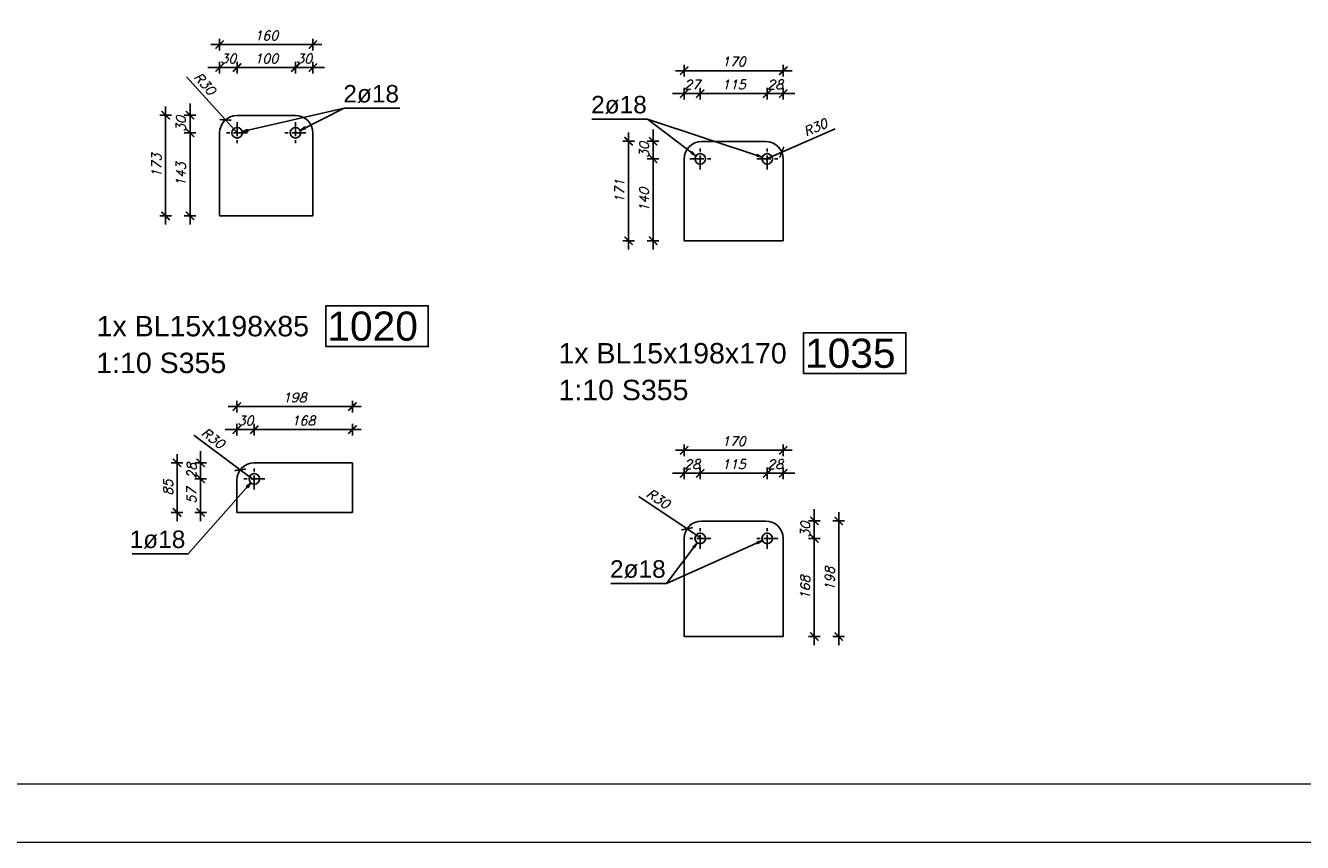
# Model space of a CAD drawing. Header units: millimetres. Extents: x 1814 to 94182, y 11562 to 49454.
# Tile 325 of 656: x 26083 to 26630, y 20272 to 20622. Entities that reach past the tile are written whole.
import ezdxf

# ---------------------------------------------------------------- set-up
doc = ezdxf.new("R2010")
doc.units = ezdxf.units.MM
doc.linetypes.add('ACAD_ISO04W100', pattern=[30, 24, -3, 0, -3])
doc.layers.add('pomoc', color=210, linetype='Continuous', lineweight=9, plot=False)
doc.layers.add('ramka', color=84, linetype='Continuous', lineweight=15)
doc.layers.add('wymiar', color=135, linetype='Continuous', lineweight=9)
doc.styles.add('ARIAL', font='arial.ttf')
doc.styles.add('WYMIARY', font='simplex.shx', dxfattribs={"oblique": 15})
doc.dimstyles.new('1--10', dxfattribs={"dimscale": 25, "dimtxt": 0.16, "dimasz": 0.2, "dimexe": 0.1, "dimexo": 0.1, "dimgap": 0.075, "dimtad": 1, "dimdec": 0, "dimlfac": 4, "dimrnd": 0.01, "dimzin": 9, "dimtxsty": 'WYMIARY', "dimblk": 'ARCHTICK', "dimcen": 0.2, "dimdle": 0.15, "dimadec": 1, "dimazin": 1, "dimtfac": 1, "dimtdec": 0, "dimtix": 1, "dimtmove": 2, "dimatfit": 3, "dimldrblk": 'ARCHTICK', "dimfxl": 0, "dimarcsym": 0})

# ---------------------------------------------------------------- blocks, each defined once
blk = doc.blocks.new('_ARCHTICK')
at = {"color": 0, "linetype": 'ByBlock', "lineweight": -2}
blk.add_solid([(0.4, 0.31), (0.31, 0.4), (-0.31, -0.4), (-0.4, -0.31)], dxfattribs=at)
blk = doc.blocks.new('*D2573')
at = {"layer": 'Defpoints', "color": 0}
for p in [(26173.48, 20604.29), (26173.48, 20576.35), (26165.98, 20560.82)]:
    blk.add_point(p, dxfattribs=at)
at = {"layer": 'wymiar', "color": 0, "lineweight": -2}
for p, q in [((26165.98, 20601.79), (26165.98, 20606.79)), ((26173.48, 20601.79), (26173.48, 20606.79)), ((26165.98, 20604.29), (26160.98, 20604.29)), ((26165.98, 20604.29), (26173.48, 20604.29)), ((26173.48, 20604.29), (26178.48, 20604.29))]:
    blk.add_line(p, q, dxfattribs=at)
at = {"layer": 'wymiar', "color": 0, "lineweight": -2, "xscale": 5, "yscale": 5, "zscale": 5}
blk.add_blockref('_ARCHTICK', (26165.98, 20604.29), dxfattribs=at)
at = {"layer": 'wymiar', "color": 0, "lineweight": -2, "xscale": 5, "yscale": 5, "zscale": 5, "rotation": 180}
blk.add_blockref('_ARCHTICK', (26173.48, 20604.29), dxfattribs=at)
at = {"layer": 'wymiar', "color": 0, "insert": (26169.73, 20608.16), "char_height": 4, "attachment_point": 5, "style": 'WYMIARY'}
blk.add_mtext('30', dxfattribs=at)
blk = doc.blocks.new('*D2574')
at = {"layer": 'Defpoints', "color": 0}
for p in [(26198.48, 20604.29), (26173.48, 20576.35), (26198.48, 20576.35)]:
    blk.add_point(p, dxfattribs=at)
at = {"layer": 'wymiar', "color": 0, "lineweight": -2}
for p, q in [((26173.48, 20601.79), (26173.48, 20606.79)), ((26198.48, 20601.79), (26198.48, 20606.79)), ((26169.73, 20604.29), (26202.23, 20604.29))]:
    blk.add_line(p, q, dxfattribs=at)
at = {"layer": 'wymiar', "color": 0, "lineweight": -2, "xscale": 5, "yscale": 5, "zscale": 5, "rotation": 180}
blk.add_blockref('_ARCHTICK', (26173.48, 20604.29), dxfattribs=at)
at = {"layer": 'wymiar', "color": 0, "lineweight": -2, "xscale": 5, "yscale": 5, "zscale": 5}
blk.add_blockref('_ARCHTICK', (26198.48, 20604.29), dxfattribs=at)
at = {"layer": 'wymiar', "color": 0, "insert": (26185.98, 20608.16), "char_height": 4, "attachment_point": 5, "style": 'WYMIARY'}
blk.add_mtext('100', dxfattribs=at)
blk = doc.blocks.new('*D2575')
at = {"layer": 'Defpoints', "color": 0}
for p in [(26205.98, 20604.29), (26198.48, 20576.35), (26205.98, 20560.82)]:
    blk.add_point(p, dxfattribs=at)
at = {"layer": 'wymiar', "color": 0, "lineweight": -2}
for p, q in [((26198.48, 20601.79), (26198.48, 20606.79)), ((26205.98, 20601.79), (26205.98, 20606.79)), ((26198.48, 20604.29), (26193.48, 20604.29)), ((26198.48, 20604.29), (26205.98, 20604.29)), ((26205.98, 20604.29), (26210.98, 20604.29))]:
    blk.add_line(p, q, dxfattribs=at)
at = {"layer": 'wymiar', "color": 0, "lineweight": -2, "xscale": 5, "yscale": 5, "zscale": 5}
blk.add_blockref('_ARCHTICK', (26198.48, 20604.29), dxfattribs=at)
at = {"layer": 'wymiar', "color": 0, "lineweight": -2, "xscale": 5, "yscale": 5, "zscale": 5, "rotation": 180}
blk.add_blockref('_ARCHTICK', (26205.98, 20604.29), dxfattribs=at)
at = {"layer": 'wymiar', "color": 0, "insert": (26202.23, 20608.16), "char_height": 4, "attachment_point": 5, "style": 'WYMIARY'}
blk.add_mtext('30', dxfattribs=at)
blk = doc.blocks.new('*D2576')
at = {"layer": 'Defpoints', "color": 0}
for p in [(26185.98, 20583.89), (26153.29, 20576.35), (26173.48, 20576.35)]:
    blk.add_point(p, dxfattribs=at)
at = {"layer": 'wymiar', "color": 0, "lineweight": -2}
for p, q in [((26153.29, 20583.89), (26153.29, 20588.89)), ((26155.79, 20583.89), (26150.79, 20583.89)), ((26153.29, 20583.89), (26153.29, 20576.35)), ((26155.79, 20576.35), (26150.79, 20576.35)), ((26153.29, 20576.35), (26153.29, 20571.35))]:
    blk.add_line(p, q, dxfattribs=at)
at = {"layer": 'wymiar', "color": 0, "lineweight": -2, "xscale": 5, "yscale": 5, "zscale": 5}
for p, rotation in [((26153.29, 20583.89), 270), ((26153.29, 20576.35), 90)]:
    blk.add_blockref('_ARCHTICK', p, dxfattribs=dict(at, rotation=rotation))
at = {"layer": 'wymiar', "color": 0, "insert": (26149.41, 20580.12), "char_height": 4, "attachment_point": 5, "rotation": 90, "style": 'WYMIARY'}
blk.add_mtext('30', dxfattribs=at)
blk = doc.blocks.new('*D2577')
at = {"layer": 'Defpoints', "color": 0}
for p in [(26173.48, 20576.35), (26153.29, 20540.7), (26185.98, 20540.7)]:
    blk.add_point(p, dxfattribs=at)
at = {"layer": 'wymiar', "color": 0, "lineweight": -2}
for p, q in [((26153.29, 20580.1), (26153.29, 20536.95)), ((26155.79, 20576.35), (26150.79, 20576.35)), ((26155.79, 20540.7), (26150.79, 20540.7))]:
    blk.add_line(p, q, dxfattribs=at)
at = {"layer": 'wymiar', "color": 0, "lineweight": -2, "xscale": 5, "yscale": 5, "zscale": 5}
for p, rotation in [((26153.29, 20576.35), 90), ((26153.29, 20540.7), 270)]:
    blk.add_blockref('_ARCHTICK', p, dxfattribs=dict(at, rotation=rotation))
at = {"layer": 'wymiar', "color": 0, "insert": (26149.41, 20558.52), "char_height": 4, "attachment_point": 5, "rotation": 90, "style": 'WYMIARY'}
blk.add_mtext('143', dxfattribs=at)
blk = doc.blocks.new('*D2578')
at = {"layer": 'Defpoints', "color": 0}
for p in [(26205.98, 20614.15), (26165.98, 20560.82), (26205.98, 20560.82)]:
    blk.add_point(p, dxfattribs=at)
at = {"layer": 'wymiar', "color": 0, "lineweight": -2}
for p, q in [((26162.23, 20614.15), (26209.73, 20614.15)), ((26165.98, 20611.65), (26165.98, 20616.65)), ((26205.98, 20611.65), (26205.98, 20616.65))]:
    blk.add_line(p, q, dxfattribs=at)
at = {"layer": 'wymiar', "color": 0, "lineweight": -2, "xscale": 5, "yscale": 5, "zscale": 5, "rotation": 180}
blk.add_blockref('_ARCHTICK', (26165.98, 20614.15), dxfattribs=at)
at = {"layer": 'wymiar', "color": 0, "lineweight": -2, "xscale": 5, "yscale": 5, "zscale": 5}
blk.add_blockref('_ARCHTICK', (26205.98, 20614.15), dxfattribs=at)
at = {"layer": 'wymiar', "color": 0, "insert": (26185.98, 20618.02), "char_height": 4, "attachment_point": 5, "style": 'WYMIARY'}
blk.add_mtext('160', dxfattribs=at)
blk = doc.blocks.new('*D2579')
at = {"layer": 'Defpoints', "color": 0}
for p in [(26185.98, 20583.89), (26142.8, 20540.7), (26185.98, 20540.7)]:
    blk.add_point(p, dxfattribs=at)
at = {"layer": 'wymiar', "color": 0, "lineweight": -2}
for p, q in [((26142.8, 20587.64), (26142.8, 20536.95)), ((26145.3, 20583.89), (26140.3, 20583.89)), ((26145.3, 20540.7), (26140.3, 20540.7))]:
    blk.add_line(p, q, dxfattribs=at)
at = {"layer": 'wymiar', "color": 0, "lineweight": -2, "xscale": 5, "yscale": 5, "zscale": 5}
for p, rotation in [((26142.8, 20583.89), 90), ((26142.8, 20540.7), 270)]:
    blk.add_blockref('_ARCHTICK', p, dxfattribs=dict(at, rotation=rotation))
at = {"layer": 'wymiar', "color": 0, "insert": (26138.92, 20562.3), "char_height": 4, "attachment_point": 5, "rotation": 90, "style": 'WYMIARY'}
blk.add_mtext('173', dxfattribs=at)
blk = doc.blocks.new('*D2587')
at = {"layer": 'Defpoints', "color": 0}
for p in [(26372, 20593.11), (26372, 20565.16), (26365.13, 20549.64)]:
    blk.add_point(p, dxfattribs=at)
at = {"layer": 'wymiar', "color": 0, "lineweight": -2}
for p, q in [((26365.13, 20590.61), (26365.13, 20595.61)), ((26372, 20590.61), (26372, 20595.61)), ((26365.13, 20593.11), (26360.13, 20593.11)), ((26365.13, 20593.11), (26372, 20593.11)), ((26372, 20593.11), (26377, 20593.11))]:
    blk.add_line(p, q, dxfattribs=at)
at = {"layer": 'wymiar', "color": 0, "lineweight": -2, "xscale": 5, "yscale": 5, "zscale": 5}
blk.add_blockref('_ARCHTICK', (26365.13, 20593.11), dxfattribs=at)
at = {"layer": 'wymiar', "color": 0, "lineweight": -2, "xscale": 5, "yscale": 5, "zscale": 5, "rotation": 180}
blk.add_blockref('_ARCHTICK', (26372, 20593.11), dxfattribs=at)
at = {"layer": 'wymiar', "color": 0, "insert": (26368.56, 20596.98), "char_height": 4, "attachment_point": 5, "style": 'WYMIARY'}
blk.add_mtext('27', dxfattribs=at)
blk = doc.blocks.new('*D2588')
at = {"layer": 'Defpoints', "color": 0}
for p in [(26400.75, 20593.11), (26372, 20565.16), (26400.75, 20565.16)]:
    blk.add_point(p, dxfattribs=at)
at = {"layer": 'wymiar', "color": 0, "lineweight": -2}
for p, q in [((26372, 20590.61), (26372, 20595.61)), ((26400.75, 20590.61), (26400.75, 20595.61)), ((26368.25, 20593.11), (26404.5, 20593.11))]:
    blk.add_line(p, q, dxfattribs=at)
at = {"layer": 'wymiar', "color": 0, "lineweight": -2, "xscale": 5, "yscale": 5, "zscale": 5, "rotation": 180}
blk.add_blockref('_ARCHTICK', (26372, 20593.11), dxfattribs=at)
at = {"layer": 'wymiar', "color": 0, "lineweight": -2, "xscale": 5, "yscale": 5, "zscale": 5}
blk.add_blockref('_ARCHTICK', (26400.75, 20593.11), dxfattribs=at)
at = {"layer": 'wymiar', "color": 0, "insert": (26386.38, 20596.98), "char_height": 4, "attachment_point": 5, "style": 'WYMIARY'}
blk.add_mtext('115', dxfattribs=at)
blk = doc.blocks.new('*D2589')
at = {"layer": 'Defpoints', "color": 0}
for p in [(26407.63, 20593.11), (26400.75, 20565.16), (26407.63, 20549.64)]:
    blk.add_point(p, dxfattribs=at)
at = {"layer": 'wymiar', "color": 0, "lineweight": -2}
for p, q in [((26400.75, 20590.61), (26400.75, 20595.61)), ((26407.63, 20590.61), (26407.63, 20595.61)), ((26400.75, 20593.11), (26395.75, 20593.11)), ((26400.75, 20593.11), (26407.63, 20593.11)), ((26407.63, 20593.11), (26412.63, 20593.11))]:
    blk.add_line(p, q, dxfattribs=at)
at = {"layer": 'wymiar', "color": 0, "lineweight": -2, "xscale": 5, "yscale": 5, "zscale": 5}
blk.add_blockref('_ARCHTICK', (26400.75, 20593.11), dxfattribs=at)
at = {"layer": 'wymiar', "color": 0, "lineweight": -2, "xscale": 5, "yscale": 5, "zscale": 5, "rotation": 180}
blk.add_blockref('_ARCHTICK', (26407.63, 20593.11), dxfattribs=at)
at = {"layer": 'wymiar', "color": 0, "insert": (26404.19, 20596.98), "char_height": 4, "attachment_point": 5, "style": 'WYMIARY'}
blk.add_mtext('28', dxfattribs=at)
blk = doc.blocks.new('*D2590')
at = {"layer": 'Defpoints', "color": 0}
for p in [(26384.5, 20572.71), (26351.81, 20565.16), (26372, 20565.16)]:
    blk.add_point(p, dxfattribs=at)
at = {"layer": 'wymiar', "color": 0, "lineweight": -2}
for p, q in [((26351.81, 20572.71), (26351.81, 20577.71)), ((26354.31, 20572.71), (26349.31, 20572.71)), ((26351.81, 20572.71), (26351.81, 20565.16)), ((26354.31, 20565.16), (26349.31, 20565.16)), ((26351.81, 20565.16), (26351.81, 20560.16))]:
    blk.add_line(p, q, dxfattribs=at)
at = {"layer": 'wymiar', "color": 0, "lineweight": -2, "xscale": 5, "yscale": 5, "zscale": 5}
for p, rotation in [((26351.81, 20572.71), 270), ((26351.81, 20565.16), 90)]:
    blk.add_blockref('_ARCHTICK', p, dxfattribs=dict(at, rotation=rotation))
at = {"layer": 'wymiar', "color": 0, "insert": (26347.94, 20568.94), "char_height": 4, "attachment_point": 5, "rotation": 90, "style": 'WYMIARY'}
blk.add_mtext('30', dxfattribs=at)
blk = doc.blocks.new('*D2591')
at = {"layer": 'Defpoints', "color": 0}
for p in [(26372, 20565.16), (26351.81, 20530.08), (26384.5, 20530.08)]:
    blk.add_point(p, dxfattribs=at)
at = {"layer": 'wymiar', "color": 0, "lineweight": -2}
for p, q in [((26351.81, 20568.91), (26351.81, 20526.33)), ((26354.31, 20565.16), (26349.31, 20565.16)), ((26354.31, 20530.08), (26349.31, 20530.08))]:
    blk.add_line(p, q, dxfattribs=at)
at = {"layer": 'wymiar', "color": 0, "lineweight": -2, "xscale": 5, "yscale": 5, "zscale": 5}
for p, rotation in [((26351.81, 20565.16), 90), ((26351.81, 20530.08), 270)]:
    blk.add_blockref('_ARCHTICK', p, dxfattribs=dict(at, rotation=rotation))
at = {"layer": 'wymiar', "color": 0, "insert": (26347.94, 20547.62), "char_height": 4, "attachment_point": 5, "rotation": 90, "style": 'WYMIARY'}
blk.add_mtext('140', dxfattribs=at)
blk = doc.blocks.new('*D2592')
at = {"layer": 'Defpoints', "color": 0}
for p in [(26407.63, 20602.96), (26365.13, 20549.64), (26407.63, 20549.64)]:
    blk.add_point(p, dxfattribs=at)
at = {"layer": 'wymiar', "color": 0, "lineweight": -2}
for p, q in [((26361.38, 20602.96), (26411.38, 20602.96)), ((26365.13, 20600.46), (26365.13, 20605.46)), ((26407.63, 20600.46), (26407.63, 20605.46))]:
    blk.add_line(p, q, dxfattribs=at)
at = {"layer": 'wymiar', "color": 0, "lineweight": -2, "xscale": 5, "yscale": 5, "zscale": 5, "rotation": 180}
blk.add_blockref('_ARCHTICK', (26365.13, 20602.96), dxfattribs=at)
at = {"layer": 'wymiar', "color": 0, "lineweight": -2, "xscale": 5, "yscale": 5, "zscale": 5}
blk.add_blockref('_ARCHTICK', (26407.63, 20602.96), dxfattribs=at)
at = {"layer": 'wymiar', "color": 0, "insert": (26386.38, 20606.84), "char_height": 4, "attachment_point": 5, "style": 'WYMIARY'}
blk.add_mtext('170', dxfattribs=at)
blk = doc.blocks.new('*D2593')
at = {"layer": 'Defpoints', "color": 0}
for p in [(26384.5, 20572.71), (26341.32, 20530.08), (26384.5, 20530.08)]:
    blk.add_point(p, dxfattribs=at)
at = {"layer": 'wymiar', "color": 0, "lineweight": -2}
for p, q in [((26341.32, 20576.46), (26341.32, 20526.33)), ((26343.82, 20572.71), (26338.82, 20572.71)), ((26343.82, 20530.08), (26338.82, 20530.08))]:
    blk.add_line(p, q, dxfattribs=at)
at = {"layer": 'wymiar', "color": 0, "lineweight": -2, "xscale": 5, "yscale": 5, "zscale": 5}
for p, rotation in [((26341.32, 20572.71), 90), ((26341.32, 20530.08), 270)]:
    blk.add_blockref('_ARCHTICK', p, dxfattribs=dict(at, rotation=rotation))
at = {"layer": 'wymiar', "color": 0, "insert": (26337.44, 20551.39), "char_height": 4, "attachment_point": 5, "rotation": 90, "style": 'WYMIARY'}
blk.add_mtext('171', dxfattribs=at)
blk = doc.blocks.new('*D2580')
at = {"layer": 'Defpoints', "color": 0}
for p in [(26372, 20430.35), (26372, 20402.4), (26365.13, 20386.88)]:
    blk.add_point(p, dxfattribs=at)
at = {"layer": 'wymiar', "color": 0, "lineweight": -2}
for p, q in [((26365.13, 20427.85), (26365.13, 20432.85)), ((26372, 20427.85), (26372, 20432.85)), ((26365.13, 20430.35), (26360.13, 20430.35)), ((26365.13, 20430.35), (26372, 20430.35)), ((26372, 20430.35), (26377, 20430.35))]:
    blk.add_line(p, q, dxfattribs=at)
at = {"layer": 'wymiar', "color": 0, "lineweight": -2, "xscale": 5, "yscale": 5, "zscale": 5}
blk.add_blockref('_ARCHTICK', (26365.13, 20430.35), dxfattribs=at)
at = {"layer": 'wymiar', "color": 0, "lineweight": -2, "xscale": 5, "yscale": 5, "zscale": 5, "rotation": 180}
blk.add_blockref('_ARCHTICK', (26372, 20430.35), dxfattribs=at)
at = {"layer": 'wymiar', "color": 0, "insert": (26368.57, 20434.22), "char_height": 4, "attachment_point": 5, "style": 'WYMIARY'}
blk.add_mtext('28', dxfattribs=at)
blk = doc.blocks.new('*D2581')
at = {"layer": 'Defpoints', "color": 0}
for p in [(26400.75, 20430.35), (26372, 20402.4), (26400.75, 20402.4)]:
    blk.add_point(p, dxfattribs=at)
at = {"layer": 'wymiar', "color": 0, "lineweight": -2}
for p, q in [((26372, 20427.85), (26372, 20432.85)), ((26400.75, 20427.85), (26400.75, 20432.85)), ((26368.25, 20430.35), (26404.5, 20430.35))]:
    blk.add_line(p, q, dxfattribs=at)
at = {"layer": 'wymiar', "color": 0, "lineweight": -2, "xscale": 5, "yscale": 5, "zscale": 5, "rotation": 180}
blk.add_blockref('_ARCHTICK', (26372, 20430.35), dxfattribs=at)
at = {"layer": 'wymiar', "color": 0, "lineweight": -2, "xscale": 5, "yscale": 5, "zscale": 5}
blk.add_blockref('_ARCHTICK', (26400.75, 20430.35), dxfattribs=at)
at = {"layer": 'wymiar', "color": 0, "insert": (26386.38, 20434.22), "char_height": 4, "attachment_point": 5, "style": 'WYMIARY'}
blk.add_mtext('115', dxfattribs=at)
blk = doc.blocks.new('*D2582')
at = {"layer": 'Defpoints', "color": 0}
for p in [(26407.63, 20430.35), (26400.75, 20402.4), (26407.63, 20386.88)]:
    blk.add_point(p, dxfattribs=at)
at = {"layer": 'wymiar', "color": 0, "lineweight": -2}
for p, q in [((26400.75, 20427.85), (26400.75, 20432.85)), ((26407.63, 20427.85), (26407.63, 20432.85)), ((26400.75, 20430.35), (26395.75, 20430.35)), ((26400.75, 20430.35), (26407.63, 20430.35)), ((26407.63, 20430.35), (26412.63, 20430.35))]:
    blk.add_line(p, q, dxfattribs=at)
at = {"layer": 'wymiar', "color": 0, "lineweight": -2, "xscale": 5, "yscale": 5, "zscale": 5}
blk.add_blockref('_ARCHTICK', (26400.75, 20430.35), dxfattribs=at)
at = {"layer": 'wymiar', "color": 0, "lineweight": -2, "xscale": 5, "yscale": 5, "zscale": 5, "rotation": 180}
blk.add_blockref('_ARCHTICK', (26407.63, 20430.35), dxfattribs=at)
at = {"layer": 'wymiar', "color": 0, "insert": (26404.19, 20434.22), "char_height": 4, "attachment_point": 5, "style": 'WYMIARY'}
blk.add_mtext('28', dxfattribs=at)
blk = doc.blocks.new('*D2583')
at = {"layer": 'Defpoints', "color": 0}
for p in [(26388.25, 20409.95), (26400.75, 20402.4), (26420.94, 20402.4)]:
    blk.add_point(p, dxfattribs=at)
at = {"layer": 'wymiar', "color": 0, "lineweight": -2}
for p, q in [((26420.94, 20409.95), (26420.94, 20414.95)), ((26418.44, 20409.95), (26423.44, 20409.95)), ((26420.94, 20409.95), (26420.94, 20402.4)), ((26418.44, 20402.4), (26423.44, 20402.4)), ((26420.94, 20402.4), (26420.94, 20397.4))]:
    blk.add_line(p, q, dxfattribs=at)
at = {"layer": 'wymiar', "color": 0, "lineweight": -2, "xscale": 5, "yscale": 5, "zscale": 5}
for p, rotation in [((26420.94, 20409.95), 270), ((26420.94, 20402.4), 90)]:
    blk.add_blockref('_ARCHTICK', p, dxfattribs=dict(at, rotation=rotation))
at = {"layer": 'wymiar', "color": 0, "insert": (26417.07, 20406.17), "char_height": 4, "attachment_point": 5, "rotation": 90, "style": 'WYMIARY'}
blk.add_mtext('30', dxfattribs=at)
blk = doc.blocks.new('*D2584')
at = {"layer": 'Defpoints', "color": 0}
for p in [(26400.75, 20402.4), (26388.25, 20360.35), (26420.94, 20360.35)]:
    blk.add_point(p, dxfattribs=at)
at = {"layer": 'wymiar', "color": 0, "lineweight": -2}
for p, q in [((26420.94, 20406.15), (26420.94, 20356.6)), ((26418.44, 20402.4), (26423.44, 20402.4)), ((26418.44, 20360.35), (26423.44, 20360.35))]:
    blk.add_line(p, q, dxfattribs=at)
at = {"layer": 'wymiar', "color": 0, "lineweight": -2, "xscale": 5, "yscale": 5, "zscale": 5}
for p, rotation in [((26420.94, 20402.4), 90), ((26420.94, 20360.35), 270)]:
    blk.add_blockref('_ARCHTICK', p, dxfattribs=dict(at, rotation=rotation))
at = {"layer": 'wymiar', "color": 0, "insert": (26417.07, 20381.38), "char_height": 4, "attachment_point": 5, "rotation": 90, "style": 'WYMIARY'}
blk.add_mtext('168', dxfattribs=at)
blk = doc.blocks.new('*D2585')
at = {"layer": 'Defpoints', "color": 0}
for p in [(26407.63, 20440.2), (26365.13, 20386.88), (26407.63, 20386.88)]:
    blk.add_point(p, dxfattribs=at)
at = {"layer": 'wymiar', "color": 0, "lineweight": -2}
for p, q in [((26365.13, 20437.7), (26365.13, 20442.7)), ((26407.63, 20437.7), (26407.63, 20442.7)), ((26361.38, 20440.2), (26411.38, 20440.2))]:
    blk.add_line(p, q, dxfattribs=at)
at = {"layer": 'wymiar', "color": 0, "lineweight": -2, "xscale": 5, "yscale": 5, "zscale": 5, "rotation": 180}
blk.add_blockref('_ARCHTICK', (26365.13, 20440.2), dxfattribs=at)
at = {"layer": 'wymiar', "color": 0, "lineweight": -2, "xscale": 5, "yscale": 5, "zscale": 5}
blk.add_blockref('_ARCHTICK', (26407.63, 20440.2), dxfattribs=at)
at = {"layer": 'wymiar', "color": 0, "insert": (26386.38, 20444.08), "char_height": 4, "attachment_point": 5, "style": 'WYMIARY'}
blk.add_mtext('170', dxfattribs=at)
blk = doc.blocks.new('*D2586')
at = {"layer": 'Defpoints', "color": 0}
for p in [(26388.25, 20409.95), (26388.25, 20360.35), (26431.43, 20360.35)]:
    blk.add_point(p, dxfattribs=at)
at = {"layer": 'wymiar', "color": 0, "lineweight": -2}
for p, q in [((26428.93, 20409.95), (26433.93, 20409.95)), ((26431.43, 20413.7), (26431.43, 20356.6)), ((26428.93, 20360.35), (26433.93, 20360.35))]:
    blk.add_line(p, q, dxfattribs=at)
at = {"layer": 'wymiar', "color": 0, "lineweight": -2, "xscale": 5, "yscale": 5, "zscale": 5}
for p, rotation in [((26431.43, 20409.95), 90), ((26431.43, 20360.35), 270)]:
    blk.add_blockref('_ARCHTICK', p, dxfattribs=dict(at, rotation=rotation))
at = {"layer": 'wymiar', "color": 0, "insert": (26427.56, 20385.15), "char_height": 4, "attachment_point": 5, "rotation": 90, "style": 'WYMIARY'}
blk.add_mtext('198', dxfattribs=at)
blk = doc.blocks.new('*D2595')
at = {"layer": 'Defpoints', "color": 0}
for p in [(26180.85, 20449.07), (26180.85, 20427.98), (26173.35, 20420.48)]:
    blk.add_point(p, dxfattribs=at)
at = {"layer": 'wymiar', "color": 0, "lineweight": -2}
for p, q in [((26173.35, 20449.07), (26168.35, 20449.07)), ((26173.35, 20446.57), (26173.35, 20451.57)), ((26173.35, 20449.07), (26180.85, 20449.07)), ((26180.85, 20446.57), (26180.85, 20451.57)), ((26180.85, 20449.07), (26185.85, 20449.07))]:
    blk.add_line(p, q, dxfattribs=at)
at = {"layer": 'wymiar', "color": 0, "lineweight": -2, "xscale": 5, "yscale": 5, "zscale": 5}
blk.add_blockref('_ARCHTICK', (26173.35, 20449.07), dxfattribs=at)
at = {"layer": 'wymiar', "color": 0, "lineweight": -2, "xscale": 5, "yscale": 5, "zscale": 5, "rotation": 180}
blk.add_blockref('_ARCHTICK', (26180.85, 20449.07), dxfattribs=at)
at = {"layer": 'wymiar', "color": 0, "insert": (26177.1, 20452.94), "char_height": 4, "attachment_point": 5, "style": 'WYMIARY'}
blk.add_mtext('30', dxfattribs=at)
blk = doc.blocks.new('*D2596')
at = {"layer": 'Defpoints', "color": 0}
for p in [(26222.9, 20449.07), (26180.85, 20427.98), (26222.9, 20424.23)]:
    blk.add_point(p, dxfattribs=at)
at = {"layer": 'wymiar', "color": 0, "lineweight": -2}
for p, q in [((26177.1, 20449.07), (26226.65, 20449.07)), ((26180.85, 20446.57), (26180.85, 20451.57)), ((26222.9, 20446.57), (26222.9, 20451.57))]:
    blk.add_line(p, q, dxfattribs=at)
at = {"layer": 'wymiar', "color": 0, "lineweight": -2, "xscale": 5, "yscale": 5, "zscale": 5, "rotation": 180}
blk.add_blockref('_ARCHTICK', (26180.85, 20449.07), dxfattribs=at)
at = {"layer": 'wymiar', "color": 0, "lineweight": -2, "xscale": 5, "yscale": 5, "zscale": 5}
blk.add_blockref('_ARCHTICK', (26222.9, 20449.07), dxfattribs=at)
at = {"layer": 'wymiar', "color": 0, "insert": (26201.88, 20452.94), "char_height": 4, "attachment_point": 5, "style": 'WYMIARY'}
blk.add_mtext('168', dxfattribs=at)
blk = doc.blocks.new('*D2597')
at = {"layer": 'Defpoints', "color": 0}
for p in [(26201.88, 20434.86), (26157.83, 20427.98), (26180.85, 20427.98)]:
    blk.add_point(p, dxfattribs=at)
at = {"layer": 'wymiar', "color": 0, "lineweight": -2}
for p, q in [((26157.83, 20434.86), (26157.83, 20439.86)), ((26160.33, 20434.86), (26155.33, 20434.86)), ((26157.83, 20434.86), (26157.83, 20427.98)), ((26160.33, 20427.98), (26155.33, 20427.98)), ((26157.83, 20427.98), (26157.83, 20422.98))]:
    blk.add_line(p, q, dxfattribs=at)
at = {"layer": 'wymiar', "color": 0, "lineweight": -2, "xscale": 5, "yscale": 5, "zscale": 5}
for p, rotation in [((26157.83, 20434.86), 270), ((26157.83, 20427.98), 90)]:
    blk.add_blockref('_ARCHTICK', p, dxfattribs=dict(at, rotation=rotation))
at = {"layer": 'wymiar', "color": 0, "insert": (26153.96, 20431.42), "char_height": 4, "attachment_point": 5, "rotation": 90, "style": 'WYMIARY'}
blk.add_mtext('28', dxfattribs=at)
blk = doc.blocks.new('*D2598')
at = {"layer": 'Defpoints', "color": 0}
for p in [(26180.85, 20427.98), (26157.83, 20413.61), (26198.13, 20413.61)]:
    blk.add_point(p, dxfattribs=at)
at = {"layer": 'wymiar', "color": 0, "lineweight": -2}
for p, q in [((26157.83, 20431.73), (26157.83, 20409.86)), ((26160.33, 20427.98), (26155.33, 20427.98)), ((26160.33, 20413.61), (26155.33, 20413.61))]:
    blk.add_line(p, q, dxfattribs=at)
at = {"layer": 'wymiar', "color": 0, "lineweight": -2, "xscale": 5, "yscale": 5, "zscale": 5}
for p, rotation in [((26157.83, 20427.98), 90), ((26157.83, 20413.61), 270)]:
    blk.add_blockref('_ARCHTICK', p, dxfattribs=dict(at, rotation=rotation))
at = {"layer": 'wymiar', "color": 0, "insert": (26153.96, 20420.79), "char_height": 4, "attachment_point": 5, "rotation": 90, "style": 'WYMIARY'}
blk.add_mtext('57', dxfattribs=at)
blk = doc.blocks.new('*D2599')
at = {"layer": 'Defpoints', "color": 0}
for p in [(26147.73, 20434.86), (26198.13, 20434.86), (26198.13, 20413.61)]:
    blk.add_point(p, dxfattribs=at)
at = {"layer": 'wymiar', "color": 0, "lineweight": -2}
for p, q in [((26147.73, 20409.86), (26147.73, 20438.61)), ((26150.23, 20434.86), (26145.23, 20434.86)), ((26150.23, 20413.61), (26145.23, 20413.61))]:
    blk.add_line(p, q, dxfattribs=at)
at = {"layer": 'wymiar', "color": 0, "lineweight": -2, "xscale": 5, "yscale": 5, "zscale": 5}
for p, rotation in [((26147.73, 20434.86), 90), ((26147.73, 20413.61), 270)]:
    blk.add_blockref('_ARCHTICK', p, dxfattribs=dict(at, rotation=rotation))
at = {"layer": 'wymiar', "color": 0, "insert": (26143.86, 20424.23), "char_height": 4, "attachment_point": 5, "rotation": 90, "style": 'WYMIARY'}
blk.add_mtext('85', dxfattribs=at)
blk = doc.blocks.new('*D2605')
at = {"layer": 'Defpoints', "color": 0}
for p in [(26222.9, 20458.96), (26173.35, 20413.61), (26222.9, 20413.61)]:
    blk.add_point(p, dxfattribs=at)
at = {"layer": 'wymiar', "color": 0, "lineweight": -2}
for p, q in [((26169.6, 20458.96), (26226.65, 20458.96)), ((26173.35, 20456.46), (26173.35, 20461.46)), ((26222.9, 20456.46), (26222.9, 20461.46))]:
    blk.add_line(p, q, dxfattribs=at)
at = {"layer": 'wymiar', "color": 0, "lineweight": -2, "xscale": 5, "yscale": 5, "zscale": 5, "rotation": 180}
blk.add_blockref('_ARCHTICK', (26173.35, 20458.96), dxfattribs=at)
at = {"layer": 'wymiar', "color": 0, "lineweight": -2, "xscale": 5, "yscale": 5, "zscale": 5}
blk.add_blockref('_ARCHTICK', (26222.9, 20458.96), dxfattribs=at)
at = {"layer": 'wymiar', "color": 0, "insert": (26198.13, 20462.83), "char_height": 4, "attachment_point": 5, "style": 'WYMIARY'}
blk.add_mtext('198', dxfattribs=at)
blk = doc.blocks.new('*D2612')
at = {"layer": 'Defpoints', "color": 0}
for p in [(26168.45, 20581.86), (26173.48, 20576.3)]:
    blk.add_point(p, dxfattribs=at)
at = {"layer": 'wymiar', "color": 0, "lineweight": -2}
for p in [(26151.75, 20600.33), (26173.48, 20576.3)]:
    blk.add_line(p, (26168.45, 20581.86), dxfattribs=at)
at = {"layer": 'wymiar', "color": 0, "lineweight": -2, "xscale": 5, "yscale": 5, "zscale": 5, "rotation": 312.1262226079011}
blk.add_blockref('_ARCHTICK', (26168.45, 20581.86), dxfattribs=at)
at = {"layer": 'wymiar', "color": 0, "insert": (26159.62, 20597.41), "char_height": 4, "attachment_point": 5, "rotation": 312.1262, "style": 'WYMIARY'}
blk.add_mtext('R30', dxfattribs=at)
blk = doc.blocks.new('*D2613')
at = {"layer": 'Defpoints', "color": 0}
for p in [(26407, 20568.07), (26400.13, 20565.06)]:
    blk.add_point(p, dxfattribs=at)
at = {"layer": 'wymiar', "color": 0, "lineweight": -2}
for p in [(26429.81, 20578.07), (26400.13, 20565.06)]:
    blk.add_line(p, (26407, 20568.07), dxfattribs=at)
at = {"layer": 'wymiar', "color": 0, "lineweight": -2, "xscale": 5, "yscale": 5, "zscale": 5, "rotation": 203.6645647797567}
blk.add_blockref('_ARCHTICK', (26407, 20568.07), dxfattribs=at)
at = {"layer": 'wymiar', "color": 0, "insert": (26421.43, 20578.63), "char_height": 4, "attachment_point": 5, "rotation": 23.6646, "style": 'WYMIARY'}
blk.add_mtext('R30', dxfattribs=at)
blk = doc.blocks.new('*D2614')
at = {"layer": 'Defpoints', "color": 0}
for p in [(26366.39, 20406.56), (26372.63, 20402.4)]:
    blk.add_point(p, dxfattribs=at)
at = {"layer": 'wymiar', "color": 0, "lineweight": -2}
for p in [(26345.66, 20420.37), (26372.63, 20402.4)]:
    blk.add_line(p, (26366.39, 20406.56), dxfattribs=at)
at = {"layer": 'wymiar', "color": 0, "lineweight": -2, "xscale": 5, "yscale": 5, "zscale": 5, "rotation": 326.3266195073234}
blk.add_blockref('_ARCHTICK', (26366.39, 20406.56), dxfattribs=at)
at = {"layer": 'wymiar', "color": 0, "insert": (26354.01, 20419.46), "char_height": 4, "attachment_point": 5, "rotation": 326.3266, "style": 'WYMIARY'}
blk.add_mtext('R30', dxfattribs=at)
blk = doc.blocks.new('*D2615')
at = {"layer": 'Defpoints', "color": 0}
for p in [(26174.84, 20431.84), (26180.85, 20427.36)]:
    blk.add_point(p, dxfattribs=at)
at = {"layer": 'wymiar', "color": 0, "lineweight": -2}
for p in [(26154.89, 20446.74), (26180.85, 20427.36)]:
    blk.add_line(p, (26174.84, 20431.84), dxfattribs=at)
at = {"layer": 'wymiar', "color": 0, "lineweight": -2, "xscale": 5, "yscale": 5, "zscale": 5, "rotation": 323.2566433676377}
blk.add_blockref('_ARCHTICK', (26174.84, 20431.84), dxfattribs=at)
at = {"layer": 'wymiar', "color": 0, "insert": (26163.18, 20445.39), "char_height": 4, "attachment_point": 5, "rotation": 323.2566, "style": 'WYMIARY'}
blk.add_mtext('R30', dxfattribs=at)

msp = doc.modelspace()

# ---------------------------------------------------------------- linework, layer by layer
at = {"color": 7}
for p, q in [((26175.673, 20576.847), (26219.311, 20586.827)), ((26398.615, 20565.871), (26349.431, 20582.157)), ((26398.699, 20401.484), (26357.518, 20383.086))]:
    msp.add_line(p, q, dxfattribs=at)
at = {"color": 10, "linetype": 'ACAD_ISO04W100', "ltscale": 0.25}
for p, q in [((26173.479, 20580.845), (26173.479, 20571.846)), ((26173.479, 20580.845), (26173.479, 20571.846)), ((26198.479, 20580.845), (26198.479, 20571.846)), ((26198.479, 20580.845), (26198.479, 20571.846)), ((26177.979, 20576.345), (26168.979, 20576.345)), ((26177.979, 20576.345), (26168.979, 20576.345)), ((26173.479, 20576.345), (26173.479, 20576.345)), ((26202.978, 20576.345), (26193.979, 20576.345)), ((26202.978, 20576.345), (26193.979, 20576.345)), ((26198.479, 20576.345), (26198.479, 20576.345)), ((26372.001, 20560.664), (26372.001, 20569.663)), ((26372.001, 20560.664), (26372.001, 20569.663)), ((26400.751, 20560.664), (26400.751, 20569.663)), ((26400.751, 20560.664), (26400.751, 20569.663)), ((26367.501, 20565.163), (26376.501, 20565.163)), ((26367.501, 20565.163), (26376.501, 20565.163)), ((26372.001, 20565.163), (26372.001, 20565.163)), ((26396.251, 20565.163), (26405.251, 20565.163)), ((26396.251, 20565.163), (26405.251, 20565.163)), ((26400.751, 20565.163), (26400.751, 20565.163)), ((26180.852, 20423.479), (26180.852, 20432.479)), ((26180.852, 20423.479), (26180.852, 20432.479)), ((26185.352, 20427.979), (26176.352, 20427.979)), ((26185.352, 20427.979), (26176.352, 20427.979)), ((26180.852, 20427.979), (26180.852, 20427.979)), ((26372.004, 20397.902), (26372.004, 20406.902)), ((26372.004, 20397.902), (26372.004, 20406.902)), ((26400.753, 20397.902), (26400.753, 20406.902)), ((26400.753, 20397.902), (26400.753, 20406.902)), ((26376.504, 20402.402), (26367.504, 20402.402)), ((26376.504, 20402.402), (26367.504, 20402.402)), ((26372.004, 20402.402), (26372.004, 20402.402)), ((26405.253, 20402.402), (26396.253, 20402.402)), ((26405.253, 20402.402), (26396.253, 20402.402)), ((26400.753, 20402.402), (26400.753, 20402.402))]:
    msp.add_line(p, q, dxfattribs=at)
at = {"color": 145, "linetype": 'Continuous', "ltscale": 0.25}
for p, q in [((26198.48, 20583.801), (26173.48, 20583.801)), ((26165.98, 20576.301), (26165.98, 20540.701)), ((26205.98, 20540.701), (26205.98, 20576.301)), ((26400.127, 20572.561), (26372.628, 20572.561)), ((26365.128, 20565.061), (26365.128, 20530.077)), ((26407.627, 20530.077), (26407.627, 20565.061)), ((26165.98, 20540.701), (26205.98, 20540.701)), ((26365.128, 20530.077), (26407.627, 20530.077)), ((26222.9, 20434.855), (26180.852, 20434.855)), ((26222.9, 20413.606), (26222.9, 20434.855)), ((26173.352, 20427.355), (26173.352, 20413.606)), ((26173.352, 20413.606), (26222.9, 20413.606)), ((26400.127, 20409.902), (26372.628, 20409.902)), ((26365.128, 20402.402), (26365.128, 20360.354)), ((26407.627, 20360.354), (26407.627, 20402.402)), ((26365.128, 20360.354), (26407.627, 20360.354))]:
    msp.add_line(p, q, dxfattribs=at)
at = {"color": 0, "linetype": 'ByBlock', "lineweight": -2}
for p, q in [((26200.489, 20577.357, 6611.851), (26202.535, 20578.853, 6611.851)), ((26202.909, 20578.108, 6611.851), (26202.535, 20578.853, 6611.851)), ((26175.673, 20576.847, 6611.851), (26178.017, 20577.811, 6611.851)), ((26178.203, 20576.998, 6611.851), (26175.673, 20576.847, 6611.851)), ((26178.203, 20576.998, 6611.851), (26178.017, 20577.811, 6611.851)), ((26202.909, 20578.108, 6611.851), (26200.489, 20577.357, 6611.851)), ((26368.457, 20568.354, 6611.851), (26367.956, 20567.688, 6611.851)), ((26370.204, 20566.517, 6611.851), (26367.956, 20567.688, 6611.851)), ((26368.457, 20568.354, 6611.851), (26370.204, 20566.517, 6611.851)), ((26396.372, 20567.052, 6611.851), (26396.11, 20566.261, 6611.851)), ((26398.615, 20565.871, 6611.851), (26396.11, 20566.261, 6611.851)), ((26396.372, 20567.052, 6611.851), (26398.615, 20565.871, 6611.851)), ((26177.394, 20424.696, 7060.078), (26179.362, 20426.293, 7060.078)), ((26179.362, 20426.293, 7060.078), (26178.019, 20424.144, 7060.078)), ((26177.394, 20424.696, 7060.078), (26178.019, 20424.144, 7060.078)), ((26368.82, 20398.852, 7060.078), (26370.654, 20400.602, 7060.078)), ((26368.82, 20398.852, 7060.078), (26369.487, 20398.352, 7060.078)), ((26370.654, 20400.602, 7060.078), (26369.487, 20398.352, 7060.078)), ((26396.246, 20400.845, 7060.078), (26398.699, 20401.484, 7060.078)), ((26396.246, 20400.845, 7060.078), (26396.586, 20400.084, 7060.078)), ((26398.699, 20401.484, 7060.078), (26396.586, 20400.084, 7060.078))]:
    msp.add_line(p, q, dxfattribs=at)
at = {"color": 7}
for points in [[(26200.489, 20577.357), (26219.311, 20586.827), (26243.192, 20586.827)], [(26370.204, 20566.517), (26349.431, 20582.157), (26325.55, 20582.157)], [(26179.362, 20426.293), (26152.421, 20395.81), (26128.54, 20395.81)], [(26370.654, 20400.602), (26357.518, 20383.086), (26333.637, 20383.086)]]:
    msp.add_lwpolyline(points, dxfattribs=at)
at = {"color": 4}
for points in [[(26211.548, 20484.698), (26255.394, 20484.698), (26255.394, 20502.197), (26211.548, 20502.197), (26211.548, 20484.698)], [(26416.335, 20473.076), (26460.181, 20473.076), (26460.181, 20490.576), (26416.335, 20490.576), (26416.335, 20473.076)]]:
    msp.add_lwpolyline(points, dxfattribs=at)
at = {"color": 145, "linetype": 'Continuous', "ltscale": 0.25}
for centre in [(26173.479, 20576.345), (26198.479, 20576.345), (26372.001, 20565.163), (26400.751, 20565.163), (26180.852, 20427.979), (26372.004, 20402.402), (26400.753, 20402.402)]:
    msp.add_circle(centre, 2.25, dxfattribs=at)
for centre, start, end in [((26173.48, 20576.301), 90, 180), ((26198.48, 20576.301), 0, 90), ((26372.628, 20565.061), 90, 180), ((26400.127, 20565.061), 0, 90), ((26180.852, 20427.355), 90, 180), ((26372.628, 20402.402), 90, 180), ((26400.127, 20402.402), 0, 90)]:
    msp.add_arc(centre, 7.5, start, end, dxfattribs=at)
at = {"layer": 'pomoc'}
msp.add_lwpolyline([(25408.067, 21322.087), (27158.067, 21322.087), (27158.067, 20272.087), (25408.067, 20272.087)], close=True, dxfattribs=at)
at = {"layer": 'ramka', "linetype": 'Continuous'}
msp.add_line((27133.067, 20297.087), (25408.067, 20297.087), dxfattribs=at)

# ---------------------------------------------------------------- texts
at = {"color": 7, "style": 'ARIAL'}
for s, p in [('2ø18', (26219.005, 20589.327)), ('2ø18', (26325.243, 20584.657)), ('1ø18', (26127.399, 20398.31, -7060.078)), ('2ø18', (26333.33, 20385.586))]:
    msp.add_text(s, height=7.4998, dxfattribs=at).set_placement(p)
at = {"color": 30, "style": 'ARIAL'}
for s, height, p in [('1x BL15x198x85 ', 8.74982, (26113.253, 20489.073)), ('1x BL15x198x170 ', 8.74982, (26311.242, 20477.451)), ('1:10 S355', 8.7498, (26113.079, 20473.323)), ('1:10 S355', 8.7498, (26311.242, 20461.701))]:
    msp.add_text(s, height=height, dxfattribs=at).set_placement(p)
at = {"color": 4, "style": 'ARIAL'}
for s, p in [('1020', (26212.146, 20487.198)), ('1035', (26416.933, 20475.576))]:
    msp.add_text(s, height=12.4997, dxfattribs=at).set_placement(p)

# ---------------------------------------------------------------- dimensions: what is measured, and where the dimension line sits
at = {"layer": 'wymiar'}
for base, p1, p2, picture, middle in [((26205.977, 20614.147), (26165.978, 20560.824), (26205.977, 20560.824), '*D2578', (26185.978, 20618.022)), ((26173.479, 20604.289), (26165.978, 20560.824), (26173.479, 20576.345), '*D2573', (26169.729, 20608.164)), ((26198.479, 20604.289), (26173.479, 20576.345), (26198.479, 20576.345), '*D2574', (26185.979, 20608.164)), ((26205.977, 20604.289), (26198.479, 20576.345), (26205.977, 20560.824), '*D2575', (26202.228, 20608.164)), ((26407.627, 20602.965), (26365.128, 20549.642), (26407.627, 20549.642), '*D2592', (26386.377, 20606.84)), ((26372.001, 20593.107), (26365.128, 20549.642), (26372.001, 20565.163), '*D2587', (26368.565, 20596.982)), ((26400.751, 20593.107), (26372.001, 20565.163), (26400.751, 20565.163), '*D2588', (26386.376, 20596.982)), ((26407.627, 20593.107), (26400.751, 20565.163), (26407.627, 20549.642), '*D2589', (26404.189, 20596.982)), ((26222.9, 20458.957), (26173.352, 20413.606), (26222.9, 20413.606), '*D2605', (26198.126, 20462.832)), ((26180.851, 20449.069), (26173.352, 20420.481), (26180.851, 20427.979), '*D2595', (26177.102, 20452.944)), ((26222.9, 20449.069), (26180.851, 20427.979), (26222.9, 20424.231), '*D2596', (26201.876, 20452.944)), ((26407.629, 20440.203), (26365.128, 20386.88), (26407.629, 20386.88), '*D2585', (26386.379, 20444.078)), ((26372.004, 20430.345), (26365.128, 20386.88), (26372.004, 20402.402), '*D2580', (26368.566, 20434.22)), ((26400.753, 20430.345), (26372.004, 20402.402), (26400.753, 20402.402), '*D2581', (26386.379, 20434.22)), ((26407.629, 20430.345), (26400.753, 20402.402), (26407.629, 20386.88), '*D2582', (26404.191, 20434.22))]:
    dim = msp.add_linear_dim(base=base, p1=p1, p2=p2, dimstyle='1--10', dxfattribs=at)
    dim.commit()
    dim.dimension.update_dxf_attribs({"geometry": picture, "text_midpoint": middle})
for center, mpoint, picture, middle in [((26173.48, 20576.301), (26168.45, 20581.863), '*D2612', (26159.618, 20597.406)), ((26400.127, 20565.061), (26406.996, 20568.071), '*D2613', (26421.425, 20578.625)), ((26180.852, 20427.355), (26174.843, 20431.842), '*D2615', (26163.176, 20445.387)), ((26372.628, 20402.402), (26366.386, 20406.56), '*D2614', (26354.011, 20419.461))]:
    dim = msp.add_radius_dim(center=center, mpoint=mpoint, dimstyle='1--10', dxfattribs=at)
    dim.commit()
    dim.dimension.update_dxf_attribs({"geometry": picture, "text_midpoint": middle})
for base, p1, p2, picture, middle in [((26142.795, 20540.701), (26185.978, 20583.891), (26185.98, 20540.701), '*D2579', (26138.92, 20562.296)), ((26153.288, 20576.345), (26185.978, 20583.891), (26173.479, 20576.345), '*D2576', (26149.413, 20580.118)), ((26153.288, 20540.701), (26173.479, 20576.345), (26185.98, 20540.701), '*D2577', (26149.413, 20558.523)), ((26341.318, 20530.077), (26384.5, 20572.709), (26384.502, 20530.077), '*D2593', (26337.443, 20551.393)), ((26351.81, 20565.163), (26384.5, 20572.709), (26372.001, 20565.163), '*D2590', (26347.935, 20568.936)), ((26351.81, 20530.077), (26372.001, 20565.163), (26384.502, 20530.077), '*D2591', (26347.935, 20547.62)), ((26147.732, 20434.855), (26198.126, 20413.606), (26198.126, 20434.855), '*D2599', (26143.857, 20424.231)), ((26157.831, 20427.979), (26201.876, 20434.855), (26180.852, 20427.979), '*D2597', (26153.956, 20431.417)), ((26157.831, 20413.606), (26180.852, 20427.979), (26198.126, 20413.606), '*D2598', (26153.956, 20420.792)), ((26420.942, 20402.402), (26388.252, 20409.947), (26400.751, 20402.402), '*D2583', (26417.067, 20406.174)), ((26431.434, 20360.354), (26388.252, 20409.947), (26388.25, 20360.354), '*D2586', (26427.559, 20385.15)), ((26420.942, 20360.354), (26400.751, 20402.402), (26388.25, 20360.354), '*D2584', (26417.067, 20381.378))]:
    dim = msp.add_linear_dim(base=base, p1=p1, p2=p2, angle=90, dimstyle='1--10', dxfattribs=at)
    dim.commit()
    dim.dimension.update_dxf_attribs({"geometry": picture, "text_midpoint": middle})

doc.saveas('drawing.dxf')
